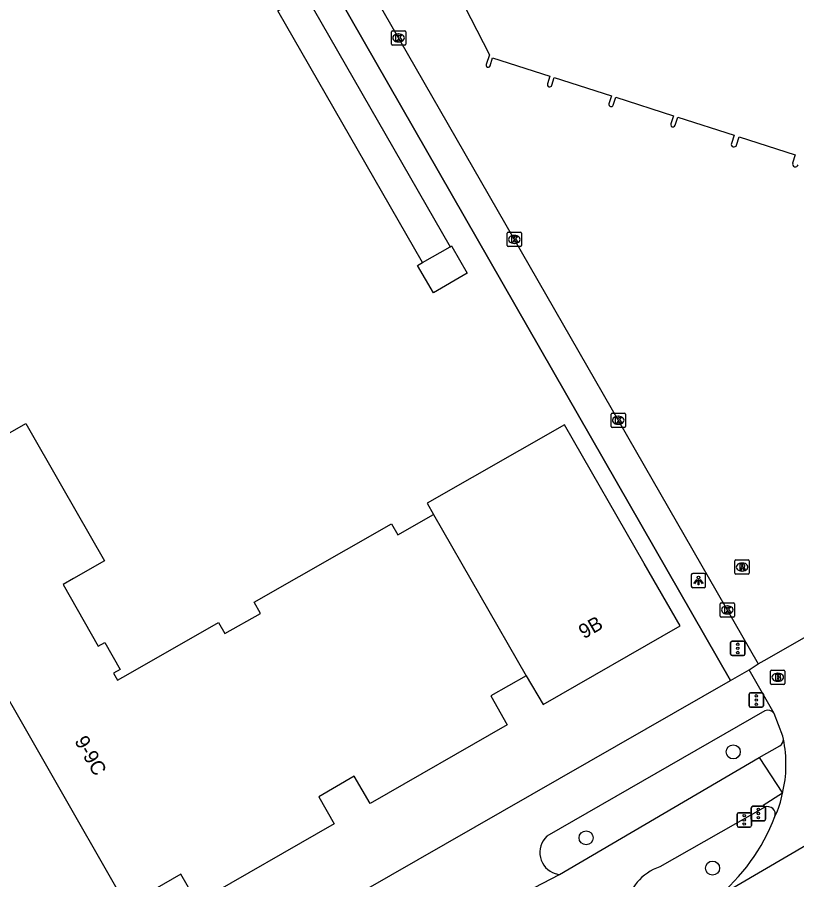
# Model space of a CAD drawing. Extents: x 158461 to 159795, y 387220 to 388672.
# Drawn here: x 159062.5 to 159116.7, y 387390.8 to 387450.7 of the extents above; entities that cross this region are included whole.
import ezdxf

# ---------------------------------------------------------------- set-up
doc = ezdxf.new("R2010")
doc.units = 0
for name, color, linetype in [('IMGEO_Boom', 7, 'Continuous'), ('IMGEO_Brandkraan', 7, 'Continuous'), ('IMGEO_Fietspad_gesloten', 7, 'Continuous'), ('IMGEO_Haag', 7, 'Continuous'), ('IMGEO_Hek', 7, 'Continuous'), ('IMGEO_Kolk', 7, 'Continuous'), ('IMGEO_Lichtpunt', 7, 'Continuous'), ('IMGEO_Pand', 7, 'Continuous'), ('IMGEO_Pand_nummerreeks', 7, 'Continuous'), ('IMGEO_Rijbaan_lokaal_gesloten', 7, 'Continuous'), ('IMGEO_Rioolput', 7, 'Continuous'), ('IMGEO_Verkeersregelinstallatiepaal', 7, 'Continuous'), ('IMGEO_Voetpad_open', 7, 'Continuous')]:
    doc.layers.add(name, color=color, linetype=linetype)

msp = doc.modelspace()

# ---------------------------------------------------------------- linework, layer by layer
at = {"layer": 'IMGEO_Boom'}
for centre in [(159112.312, 387399.672), (159102.081, 387393.697), (159110.87, 387391.593)]:
    msp.add_circle(centre, 0.489, dxfattribs=at)
at = {"layer": 'IMGEO_Brandkraan'}
for p, q in [((159114.903, 387404.434), (159114.903, 387405.286)), ((159114.978, 387405.36), (159115.83, 387405.36)), ((159115.904, 387405.286), (159115.904, 387404.434)), ((159115.391, 387405.14), (159115.416, 387405.14)), ((159115.83, 387404.36), (159114.978, 387404.36)), ((159115.414, 387404.58), (159115.389, 387404.58))]:
    msp.add_line(p, q, dxfattribs=at)
for points in [[(159114.903, 387404.434), (159114.903, 387405.286)], [(159114.978, 387405.36), (159115.83, 387405.36)], [(159115.904, 387405.286), (159115.904, 387404.434)], [(159115.251, 387405.06), (159115.251, 387404.66), (159115.464, 387404.66)], [(159115.482, 387405.06), (159115.251, 387405.06)], [(159115.43, 387404.979), (159115.376, 387404.979), (159115.376, 387404.903)], [(159115.376, 387404.903), (159115.429, 387404.903)], [(159115.438, 387404.827), (159115.376, 387404.827), (159115.376, 387404.746)], [(159115.376, 387404.746), (159115.438, 387404.746)], [(159115.83, 387404.36), (159114.978, 387404.36)]]:
    msp.add_lwpolyline(points, dxfattribs=at)
for centre, radius, start, end in [((159114.98, 387405.284), 0.0765, 91.55205, 178.44795), ((159114.98, 387405.284), 0.0765, 91.55205, 178.44795), ((159115.828, 387405.284), 0.0765, 1.55205, 88.44795), ((159115.828, 387405.284), 0.0765, 1.55205, 88.44795), ((159115.431, 387404.941), 0.0379, 267.82845, 90.93552), ((159115.439, 387404.786), 0.0404, 269.87594, 90.50774), ((159115.47, 387404.911), 0.251, 268.66757, 293.53466), ((159115.486, 387404.915), 0.145, 59.4692, 91.53667), ((159115.511, 387404.962), 0.0922, 285.51372, 58.15012), ((159115.516, 387404.77), 0.105, 301.31148, 78.98903), ((159114.98, 387404.436), 0.0765, 181.55205, 268.44795), ((159114.98, 387404.436), 0.0765, 181.55205, 268.44795), ((159115.828, 387404.436), 0.0765, 271.55205, 358.44795), ((159115.828, 387404.436), 0.0765, 271.55205, 358.44795)]:
    msp.add_arc(centre, radius, start, end, dxfattribs=at)
for centre, major_axis, ratio, start_param, end_param in [((159115.39, 387404.86), (-0.387, 0.002), 0.722429, 4.712389, 7.853982), ((159115.415, 387404.86), (-0.39, 0.002), 0.717154, 1.570796, 4.712389)]:
    msp.add_ellipse(centre, major_axis=major_axis, ratio=ratio, start_param=start_param, end_param=end_param, dxfattribs=at)
at = {"layer": 'IMGEO_Fietspad_gesloten'}
for points in [[(159114.102, 387399.28), (159115.554, 387400.104)], [(159100.242, 387391.149), (159114.102, 387399.28)], [(159114.102, 387399.28), (159115.738, 387396.797)], [(159115.738, 387396.797), (159114.395, 387395.952), (159114.499, 387395.824)], [(159114.499, 387395.824), (159107.2, 387391.685)], [(159095.556, 387388.708), (159100.242, 387391.149)]]:
    msp.add_lwpolyline(points, dxfattribs=at)
for centre, radius, start, end in [((159115.267, 387400.552), 0.532, 302.65781, 0.5297), ((159107.355, 387398.813), 8.622, 346.47415, 11.66694), ((159109.652, 387397.919), 6.189, 333.70199, 349.55548), ((159114.71, 387395.349), 0.52, 340.66136, 113.92665), ((159108.355, 387388.327), 3.552, 108.98608, 170.9534)]:
    msp.add_arc(centre, radius, start, end, dxfattribs=at)
at = {"layer": 'IMGEO_Haag'}
for points in [[(159079.733, 387461.119), (159081.708, 387462.172), (159084.568, 387457.091), (159114.05, 387405.783)], [(159079.733, 387461.119), (159083.935, 387453.791), (159112.122, 387404.631)]]:
    msp.add_lwpolyline(points, dxfattribs=at)
at = {"layer": 'IMGEO_Hek'}
msp.add_lwpolyline([(159112.122, 387404.631), (159083.935, 387453.791), (159079.733, 387461.119), (159078.689, 387462.941), (159062.862, 387490.543)], dxfattribs=at)
at = {"layer": 'IMGEO_Kolk'}
for p, q in [((159088.543, 387448.876), (159088.543, 387449.728)), ((159088.618, 387449.802), (159089.47, 387449.802)), ((159089.544, 387449.728), (159089.544, 387448.876)), ((159089.031, 387449.582), (159089.056, 387449.582)), ((159089.47, 387448.802), (159088.618, 387448.802)), ((159089.054, 387449.022), (159089.029, 387449.022)), ((159096.591, 387434.87), (159096.591, 387435.722)), ((159096.666, 387435.796), (159097.518, 387435.796)), ((159097.079, 387435.576), (159097.104, 387435.576)), ((159097.592, 387435.722), (159097.592, 387434.87)), ((159097.518, 387434.796), (159096.666, 387434.796)), ((159097.102, 387435.016), (159097.077, 387435.016)), ((159103.814, 387422.298), (159103.814, 387423.15)), ((159103.889, 387423.224), (159104.741, 387423.224)), ((159104.302, 387423.004), (159104.327, 387423.004)), ((159104.815, 387423.15), (159104.815, 387422.298)), ((159104.741, 387422.224), (159103.889, 387422.224)), ((159104.325, 387422.444), (159104.3, 387422.444)), ((159111.396, 387409.113), (159111.396, 387409.965)), ((159111.471, 387410.039), (159112.323, 387410.039)), ((159111.884, 387409.819), (159111.909, 387409.819)), ((159112.397, 387409.965), (159112.397, 387409.113)), ((159112.323, 387409.039), (159111.471, 387409.039)), ((159111.907, 387409.259), (159111.882, 387409.259))]:
    msp.add_line(p, q, dxfattribs=at)
for points in [[(159088.543, 387448.876), (159088.543, 387449.728)], [(159088.618, 387449.802), (159089.47, 387449.802)], [(159089.544, 387449.728), (159089.544, 387448.876)], [(159088.864, 387449.502), (159088.987, 387449.502), (159088.987, 387449.351), (159089.117, 387449.502), (159089.281, 387449.502), (159089.135, 387449.351), (159089.288, 387449.102), (159089.136, 387449.102), (159089.051, 387449.266), (159088.987, 387449.199), (159088.987, 387449.102), (159088.864, 387449.102), (159088.864, 387449.502)], [(159089.47, 387448.802), (159088.618, 387448.802)], [(159096.591, 387434.87), (159096.591, 387435.722)], [(159096.666, 387435.796), (159097.518, 387435.796)], [(159096.912, 387435.496), (159097.035, 387435.496), (159097.035, 387435.345), (159097.165, 387435.496), (159097.329, 387435.496), (159097.183, 387435.345), (159097.336, 387435.096), (159097.184, 387435.096), (159097.099, 387435.26), (159097.035, 387435.193), (159097.035, 387435.096), (159096.912, 387435.096), (159096.912, 387435.496)], [(159097.592, 387435.722), (159097.592, 387434.87)], [(159097.518, 387434.796), (159096.666, 387434.796)], [(159103.814, 387422.298), (159103.814, 387423.15)], [(159103.889, 387423.224), (159104.741, 387423.224)], [(159104.135, 387422.924), (159104.258, 387422.924), (159104.258, 387422.773), (159104.388, 387422.924), (159104.552, 387422.924), (159104.406, 387422.773), (159104.559, 387422.524), (159104.407, 387422.524), (159104.322, 387422.688), (159104.258, 387422.621), (159104.258, 387422.524), (159104.135, 387422.524), (159104.135, 387422.924)], [(159104.815, 387423.15), (159104.815, 387422.298)], [(159104.741, 387422.224), (159103.889, 387422.224)], [(159111.396, 387409.113), (159111.396, 387409.965)], [(159111.471, 387410.039), (159112.323, 387410.039)], [(159111.717, 387409.739), (159111.84, 387409.739), (159111.84, 387409.588), (159111.97, 387409.739), (159112.134, 387409.739), (159111.988, 387409.588), (159112.141, 387409.339), (159111.989, 387409.339), (159111.904, 387409.503), (159111.84, 387409.436), (159111.84, 387409.339), (159111.717, 387409.339), (159111.717, 387409.739)], [(159112.397, 387409.965), (159112.397, 387409.113)], [(159112.323, 387409.039), (159111.471, 387409.039)]]:
    msp.add_lwpolyline(points, dxfattribs=at)
for centre, start, end in [((159088.62, 387449.726), 91.55205, 178.44795), ((159088.62, 387449.726), 91.55205, 178.44795), ((159089.468, 387449.726), 1.55205, 88.44795), ((159089.468, 387449.726), 1.55205, 88.44795), ((159088.62, 387448.878), 181.55205, 268.44795), ((159088.62, 387448.878), 181.55205, 268.44795), ((159089.468, 387448.878), 271.55205, 358.44795), ((159089.468, 387448.878), 271.55205, 358.44795), ((159096.668, 387435.72), 91.55205, 178.44795), ((159096.668, 387435.72), 91.55205, 178.44795), ((159097.516, 387435.72), 1.55205, 88.44795), ((159097.516, 387435.72), 1.55205, 88.44795), ((159096.668, 387434.872), 181.55205, 268.44795), ((159096.668, 387434.872), 181.55205, 268.44795), ((159097.516, 387434.872), 271.55205, 358.44795), ((159097.516, 387434.872), 271.55205, 358.44795), ((159103.891, 387423.148), 91.55205, 178.44795), ((159103.891, 387423.148), 91.55205, 178.44795), ((159104.739, 387423.148), 1.55205, 88.44795), ((159104.739, 387423.148), 1.55205, 88.44795), ((159103.891, 387422.3), 181.55205, 268.44795), ((159103.891, 387422.3), 181.55205, 268.44795), ((159104.739, 387422.3), 271.55205, 358.44795), ((159104.739, 387422.3), 271.55205, 358.44795), ((159111.473, 387409.963), 91.55205, 178.44795), ((159111.473, 387409.963), 91.55205, 178.44795), ((159112.321, 387409.963), 1.55205, 88.44795), ((159112.321, 387409.963), 1.55205, 88.44795), ((159111.473, 387409.115), 181.55205, 268.44795), ((159111.473, 387409.115), 181.55205, 268.44795), ((159112.321, 387409.115), 271.55205, 358.44795), ((159112.321, 387409.115), 271.55205, 358.44795)]:
    msp.add_arc(centre, 0.0765, start, end, dxfattribs=at)
for centre, major_axis, ratio, start_param, end_param in [((159089.03, 387449.302), (-0.387, 0.002), 0.722429, 4.712389, 7.853982), ((159089.055, 387449.302), (-0.39, 0.002), 0.717154, 1.570796, 4.712389), ((159097.078, 387435.296), (-0.387, 0.002), 0.722429, 4.712389, 7.853982), ((159097.103, 387435.296), (-0.39, 0.002), 0.717154, 1.570796, 4.712389), ((159104.301, 387422.724), (-0.387, 0.002), 0.722429, 4.712389, 7.853982), ((159104.326, 387422.724), (-0.39, 0.002), 0.717154, 1.570796, 4.712389), ((159111.883, 387409.539), (-0.387, 0.002), 0.722429, 4.712389, 7.853982), ((159111.908, 387409.539), (-0.39, 0.002), 0.717154, 1.570796, 4.712389)]:
    msp.add_ellipse(centre, major_axis=major_axis, ratio=ratio, start_param=start_param, end_param=end_param, dxfattribs=at)
at = {"layer": 'IMGEO_Lichtpunt'}
for p, q in [((159109.395, 387411.989), (159109.395, 387411.182)), ((159109.395, 387411.989), (159109.395, 387411.182)), ((159110.297, 387412.084), (159109.489, 387412.084)), ((159110.297, 387412.084), (159109.489, 387412.084)), ((159110.391, 387411.182), (159110.391, 387411.989)), ((159110.391, 387411.182), (159110.391, 387411.989)), ((159109.489, 387411.088), (159110.297, 387411.088)), ((159109.489, 387411.088), (159110.297, 387411.088))]:
    msp.add_line(p, q, dxfattribs=at)
for points in [[(159109.769, 387411.653), (159109.808, 387411.625), (159109.62, 387411.363), (159109.582, 387411.39), (159109.769, 387411.653)], [(159109.871, 387411.605), (159109.918, 387411.605), (159109.918, 387411.283), (159109.871, 387411.283), (159109.871, 387411.605)], [(159109.981, 387411.625), (159110.019, 387411.652), (159110.206, 387411.39), (159110.167, 387411.362), (159109.981, 387411.625)]]:
    msp.add_lwpolyline(points, dxfattribs=at)
msp.add_circle((159109.894, 387411.787), 0.0994, dxfattribs=at)
for centre, start, end in [((159109.489, 387411.989), 90, 180), ((159109.489, 387411.989), 90, 180), ((159110.297, 387411.989), 0, 90), ((159110.297, 387411.989), 0, 90), ((159109.489, 387411.182), 180, 270), ((159109.489, 387411.182), 180, 270), ((159110.297, 387411.182), 270, 0), ((159110.297, 387411.182), 270, 360)]:
    msp.add_arc(centre, 0.0946, start, end, dxfattribs=at)
at = {"layer": 'IMGEO_Pand'}
for points in [[(159136.004, 387450.928), (159135.585, 387450.056), (159126.136, 387453.031), (159127.189, 387456.559), (159100.813, 387465.029), (159089.619, 387459.296), (159089.702, 387459.147), (159095.362, 387448.115), (159095.139, 387447.447)], [(159090.713, 387433.684), (159080.655, 387451.191), (159082.563, 387452.287), (159092.62, 387434.78)], [(159095.402, 387447.361), (159095.581, 387447.918), (159099.569, 387446.639), (159099.396, 387446.103)], [(159099.696, 387446.009), (159099.868, 387446.544), (159103.842, 387445.27), (159103.672, 387444.724)], [(159103.968, 387444.63), (159104.143, 387445.173), (159108.148, 387443.89), (159107.97, 387443.332)], [(159108.274, 387443.232), (159108.453, 387443.791), (159112.366, 387442.537), (159112.181, 387441.96)], [(159112.539, 387441.853), (159112.722, 387442.423), (159116.623, 387441.172), (159116.44, 387440.602)], [(159092.62, 387434.78), (159092.73, 387434.843), (159092.758, 387434.794), (159093.824, 387432.955), (159091.463, 387431.585), (159090.359, 387433.488), (159090.713, 387433.684)], [(159090.713, 387433.684), (159092.62, 387434.78)], [(159057.834, 387419.472), (159063.134, 387422.506), (159065.615, 387418.165), (159068.594, 387412.954), (159066.452, 387411.732), (159065.722, 387411.315), (159068.171, 387407.021), (159068.622, 387407.277), (159069.69, 387405.402), (159069.238, 387405.145), (159069.514, 387404.658), (159070.236, 387405.07), (159076.533, 387408.661), (159076.969, 387407.897), (159079.45, 387409.303), (159079.009, 387410.075), (159088.561, 387415.53), (159088.997, 387414.765), (159091.479, 387416.185)], [(159097.925, 387404.966), (159099.088, 387402.966), (159108.62, 387408.431), (159106.127, 387412.765), (159100.577, 387422.413), (159091.039, 387416.96), (159091.479, 387416.185)], [(159091.479, 387416.185), (159097.925, 387404.966)], [(159097.925, 387404.966), (159095.447, 387403.559), (159096.601, 387401.547), (159087.066, 387396.08), (159085.964, 387397.979), (159083.497, 387396.551), (159084.577, 387394.669), (159075.053, 387389.205), (159073.918, 387391.164), (159070.135, 387388.988), (159059.41, 387407.722)]]:
    msp.add_lwpolyline(points, dxfattribs=at)
for centre, radius, start, end in [((159095.27, 387447.403), 0.138, 161.63173, 342.15318), ((159099.546, 387446.056), 0.157, 162.60249, 342.60249), ((159103.82, 387444.678), 0.155, 162.73448, 342.0292), ((159108.122, 387443.282), 0.16, 161.79152, 341.79152), ((159112.361, 387441.909), 0.187, 164.14328, 342.57573), ((159116.633, 387440.541), 0.202, 162.32586, 341.96893)]:
    msp.add_arc(centre, radius, start, end, dxfattribs=at)
at = {"layer": 'IMGEO_Rijbaan_lokaal_gesloten'}
msp.add_lwpolyline([(159125.999, 387398.215), (159111.055, 387389.484)], dxfattribs=at)
at = {"layer": 'IMGEO_Rioolput'}
for p, q in [((159112.423, 387412.094), (159112.423, 387412.946)), ((159112.498, 387413.02), (159113.35, 387413.02)), ((159112.911, 387412.8), (159112.936, 387412.8)), ((159113.424, 387412.946), (159113.424, 387412.094)), ((159113.35, 387412.02), (159112.498, 387412.02)), ((159112.934, 387412.24), (159112.909, 387412.24))]:
    msp.add_line(p, q, dxfattribs=at)
for points in [[(159112.423, 387412.094), (159112.423, 387412.946)], [(159112.498, 387413.02), (159113.35, 387413.02)], [(159113.012, 387412.718), (159112.76, 387412.72), (159112.76, 387412.32)], [(159112.76, 387412.32), (159112.884, 387412.32), (159112.884, 387412.482), (159112.895, 387412.482)], [(159112.938, 387412.639), (159112.884, 387412.639), (159112.884, 387412.558)], [(159112.884, 387412.558), (159112.936, 387412.558)], [(159113.424, 387412.946), (159113.424, 387412.094)], [(159113.35, 387412.02), (159112.498, 387412.02)], [(159112.942, 387412.453), (159113.013, 387412.32), (159113.153, 387412.32), (159113.088, 387412.446)]]:
    msp.add_lwpolyline(points, dxfattribs=at)
for centre, radius, start, end in [((159112.5, 387412.944), 0.0765, 91.55205, 178.44795), ((159112.5, 387412.944), 0.0765, 91.55205, 178.44795), ((159112.894, 387412.429), 0.0533, 26.02933, 88.69889), ((159112.92, 387412.747), 0.19, 274.7715, 282.96867), ((159112.944, 387412.543), 0.0964, 77.00612, 93.18647), ((159112.958, 387412.6), 0.0378, 276.66336, 79.67722), ((159113.011, 387412.608), 0.109, 350.36119, 89.41601), ((159113.009, 387412.608), 0.112, 277.58423, 350.98172), ((159112.993, 387412.393), 0.108, 29.51342, 73.79051), ((159113.348, 387412.944), 0.0765, 1.55205, 88.44795), ((159113.348, 387412.944), 0.0765, 1.55205, 88.44795), ((159112.5, 387412.096), 0.0765, 181.55205, 268.44795), ((159112.5, 387412.096), 0.0765, 181.55205, 268.44795), ((159113.348, 387412.096), 0.0765, 271.55205, 358.44795), ((159113.348, 387412.096), 0.0765, 271.55205, 358.44795)]:
    msp.add_arc(centre, radius, start, end, dxfattribs=at)
for centre, major_axis, ratio, start_param, end_param in [((159112.91, 387412.52), (-0.387, 0.002), 0.722429, 4.712389, 7.853982), ((159112.935, 387412.52), (-0.39, 0.002), 0.717154, 1.570796, 4.712389)]:
    msp.add_ellipse(centre, major_axis=major_axis, ratio=ratio, start_param=start_param, end_param=end_param, dxfattribs=at)
at = {"layer": 'IMGEO_Verkeersregelinstallatiepaal'}
for p, q in [((159112.13, 387406.468), (159112.13, 387407.268)), ((159112.13, 387407.268), (159112.13, 387406.468)), ((159112.23, 387407.368), (159113.02, 387407.368)), ((159113.02, 387407.368), (159112.23, 387407.368)), ((159113.12, 387407.268), (159113.12, 387406.468)), ((159113.12, 387406.468), (159113.12, 387407.268)), ((159113.02, 387406.368), (159112.23, 387406.368)), ((159112.23, 387406.368), (159113.02, 387406.368)), ((159113.416, 387402.876), (159113.416, 387403.676)), ((159113.416, 387403.676), (159113.416, 387402.876)), ((159113.516, 387403.776), (159114.306, 387403.776)), ((159114.306, 387403.776), (159113.516, 387403.776)), ((159114.406, 387403.676), (159114.406, 387402.876)), ((159114.406, 387402.876), (159114.406, 387403.676)), ((159114.306, 387402.776), (159113.516, 387402.776)), ((159113.516, 387402.776), (159114.306, 387402.776)), ((159113.563, 387394.991), (159113.563, 387395.791)), ((159113.563, 387395.791), (159113.563, 387394.991)), ((159113.663, 387395.891), (159114.453, 387395.891)), ((159114.453, 387395.891), (159113.663, 387395.891)), ((159114.553, 387395.791), (159114.553, 387394.991)), ((159114.553, 387394.991), (159114.553, 387395.791)), ((159112.577, 387394.545), (159112.577, 387395.345)), ((159112.577, 387395.345), (159112.577, 387394.545)), ((159112.677, 387395.445), (159113.467, 387395.445)), ((159113.467, 387395.445), (159112.677, 387395.445)), ((159113.567, 387395.345), (159113.567, 387394.545)), ((159113.567, 387394.545), (159113.567, 387395.345)), ((159114.453, 387394.891), (159113.663, 387394.891)), ((159113.663, 387394.891), (159114.453, 387394.891)), ((159113.467, 387394.445), (159112.677, 387394.445)), ((159112.677, 387394.445), (159113.467, 387394.445))]:
    msp.add_line(p, q, dxfattribs=at)
for centre in [(159112.625, 387407.158), (159112.625, 387406.868), (159112.625, 387406.578), (159113.911, 387403.566), (159113.911, 387403.276), (159113.911, 387402.986), (159114.058, 387395.681), (159113.072, 387395.235), (159114.058, 387395.391), (159114.058, 387395.101), (159113.072, 387394.945), (159113.072, 387394.655)]:
    msp.add_circle(centre, 0.085, dxfattribs=at)
for centre, start, end in [((159112.23, 387407.268), 90, 180), ((159112.23, 387407.268), 90, 180), ((159113.02, 387407.268), 0, 90), ((159113.02, 387407.268), 360, 90), ((159112.23, 387406.468), 180, 270), ((159112.23, 387406.468), 180, 270), ((159113.02, 387406.468), 270, 0), ((159113.02, 387406.468), 270, 0), ((159113.516, 387403.676), 90, 180), ((159113.516, 387403.676), 90, 180), ((159114.306, 387403.676), 0, 90), ((159114.306, 387403.676), 360, 90), ((159113.516, 387402.876), 180, 270), ((159113.516, 387402.876), 180, 270), ((159114.306, 387402.876), 270, 0), ((159114.306, 387402.876), 270, 0), ((159113.663, 387395.791), 90, 180), ((159113.663, 387395.791), 90, 180), ((159114.453, 387395.791), 0, 90), ((159114.453, 387395.791), 360, 90), ((159112.677, 387395.345), 90, 180), ((159112.677, 387395.345), 90, 180), ((159113.467, 387395.345), 0, 90), ((159113.467, 387395.345), 360, 90), ((159112.677, 387394.545), 180, 270), ((159112.677, 387394.545), 180, 270), ((159113.467, 387394.545), 270, 0), ((159113.467, 387394.545), 270, 0), ((159113.663, 387394.991), 180, 270), ((159113.663, 387394.991), 180, 270), ((159114.453, 387394.991), 270, 0), ((159114.453, 387394.991), 270, 0)]:
    msp.add_arc(centre, 0.1, start, end, dxfattribs=at)
at = {"layer": 'IMGEO_Voetpad_open'}
for points in [[(159114.05, 387405.783), (159114.462, 387406.015), (159122.174, 387410.426), (159122.482, 387410.602)], [(159112.122, 387404.631), (159113.425, 387405.379)], [(159113.425, 387405.379), (159114.05, 387405.783)], [(159115.144, 387402.351), (159113.425, 387405.379)], [(159066.827, 387378.71), (159068.702, 387379.738), (159112.122, 387404.631)], [(159114.509, 387402.534), (159099.35, 387393.809)], [(159115.799, 387400.557), (159115.753, 387400.768), (159115.144, 387402.351)]]:
    msp.add_lwpolyline(points, dxfattribs=at)
for centre, radius, start, end in [((159114.714, 387402.051), 0.525, 34.89528, 112.95192), ((159102.902, 387399.776), 13.13, 308.38631, 339.49793), ((159100.403, 387392.682), 1.542, 133.07095, 252.44411), ((159100.405, 387392.699), 1.558, 252.57568, 264.00819)]:
    msp.add_arc(centre, radius, start, end, dxfattribs=at)

# ---------------------------------------------------------------- texts
at = {"layer": 'IMGEO_Pand_nummerreeks'}
for s, rotation, p in [('9B', 29.82703, (159101.927, 387407.498)), ('9-9C', 299.79078, (159066.488, 387400.431))]:
    msp.add_text(s, height=1, rotation=rotation, dxfattribs=at).set_placement(p)

doc.saveas('drawing.dxf')
